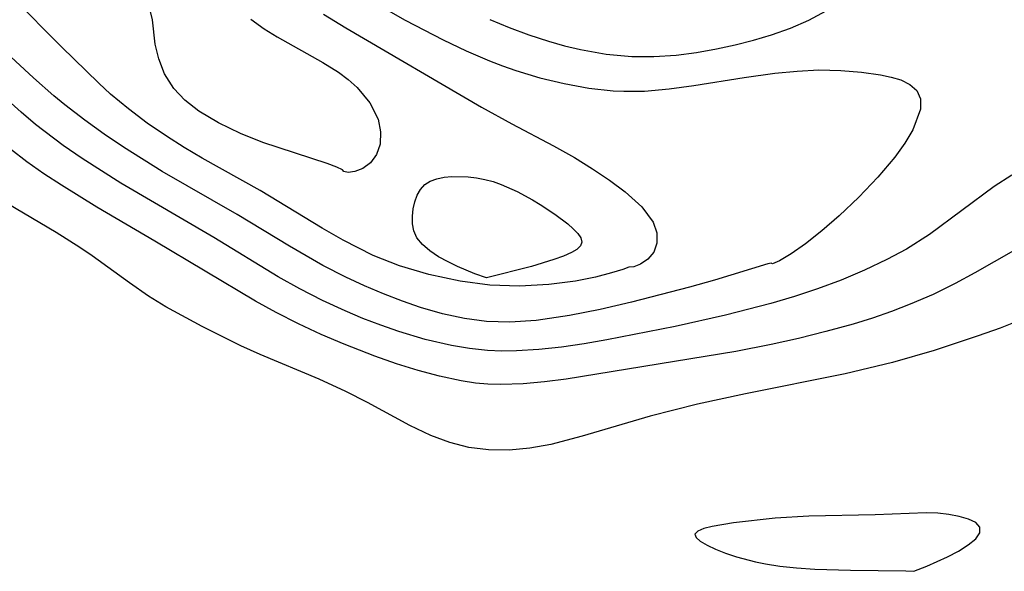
# Model space of a CAD drawing. Header units: metres. Extents: x 1073367 to 1082519, y 1569854 to 1574957.
# Tile 341 of 656: x 1075956 to 1076025, y 1573571 to 1573609. Entities that reach past the tile are written whole.
import ezdxf

# ---------------------------------------------------------------- set-up
doc = ezdxf.new("R2010")
doc.units = ezdxf.units.M
doc.layers.add('CGG_CurvaNivelLidar_v1', color=253, linetype='Continuous', lineweight=30)

msp = doc.modelspace()

# ---------------------------------------------------------------- linework, layer by layer
at = {"layer": 'CGG_CurvaNivelLidar_v1'}
for p, q in [((1075958.6698, 1573607.4401, 65.5), (1075953.6006, 1573612.5823, 65.5)), ((1075980.1322, 1573610.8695, 66), (1075982.8006, 1573609.3268, 66)), ((1075965.0572, 1573609.3451, 65), (1075964.9072, 1573610.0283, 65)), ((1075977.059, 1573609.7467, 65.5), (1075978.6263, 1573608.7934, 65.5)), ((1076011.1329, 1573609.3223, 66.5), (1076012.3557, 1573609.9718, 66.5)), ((1075965.2642, 1573607.6411, 65), (1075965.0572, 1573609.3451, 65)), ((1075971.969, 1573609.3825, 65), (1075972.9157, 1573608.7012, 65)), ((1075982.8006, 1573609.3268, 66), (1075985.4695, 1573607.9319, 66)), ((1075988.754, 1573609.3722, 66.5), (1075990.1077, 1573608.8036, 66.5)), ((1076009.8491, 1573608.7688, 66.5), (1076011.1329, 1573609.3223, 66.5)), ((1075956.7215, 1573605.2603, 66), (1075952.8967, 1573608.7796, 66)), ((1075972.9157, 1573608.7012, 65), (1075973.8153, 1573608.1418, 65)), ((1075973.8153, 1573608.1418, 65), (1075977.0194, 1573606.3575, 65)), ((1075978.6263, 1573608.7934, 65.5), (1075988.1529, 1573603.2162, 65.5)), ((1075990.1077, 1573608.8036, 66.5), (1075991.4806, 1573608.2911, 66.5)), ((1075991.4806, 1573608.2911, 66.5), (1075992.8702, 1573607.8391, 66.5)), ((1076007.2509, 1573607.9144, 66.5), (1076008.5188, 1573608.2947, 66.5)), ((1076008.5188, 1573608.2947, 66.5), (1076009.8491, 1573608.7688, 66.5)), ((1075965.5128, 1573606.6103, 65), (1075965.2642, 1573607.6411, 65)), ((1075985.4695, 1573607.9319, 66), (1075987.0808, 1573607.1668, 66)), ((1075992.8702, 1573607.8391, 66.5), (1075993.9879, 1573607.5267, 66.5)), ((1075993.9879, 1573607.5267, 66.5), (1075995.1131, 1573607.2592, 66.5)), ((1076004.6563, 1573607.3034, 66.5), (1076005.9612, 1573607.5853, 66.5)), ((1076005.9612, 1573607.5853, 66.5), (1076007.2509, 1573607.9144, 66.5)), ((1075961.296, 1573604.9045, 65.5), (1075958.6698, 1573607.4401, 65.5)), ((1075987.0808, 1573607.1668, 66), (1075988.7147, 1573606.4684, 66)), ((1075995.1131, 1573607.2592, 66.5), (1075996.9005, 1573606.9376, 66.5)), ((1075996.9005, 1573606.9376, 66.5), (1075998.6981, 1573606.7654, 66.5)), ((1075998.6981, 1573606.7654, 66.5), (1076000.2629, 1573606.7585, 66.5)), ((1076000.2629, 1573606.7585, 66.5), (1076001.8277, 1573606.8689, 66.5)), ((1076001.8277, 1573606.8689, 66.5), (1076003.2456, 1573607.0537, 66.5)), ((1076003.2456, 1573607.0537, 66.5), (1076004.6563, 1573607.3034, 66.5)), ((1075965.9153, 1573605.5627, 65), (1075965.5128, 1573606.6103, 65)), ((1075977.0194, 1573606.3575, 65), (1075978.129, 1573605.6616, 65)), ((1075988.7147, 1573606.4684, 66), (1075989.6355, 1573606.116, 66)), ((1075989.6355, 1573606.116, 66), (1075990.5638, 1573605.792, 66)), ((1075955.8392, 1573602.8544, 66.5), (1075952.6923, 1573605.7095, 66.5)), ((1075966.5547, 1573604.5258, 65), (1075965.9153, 1573605.5627, 65)), ((1075978.129, 1573605.6616, 65), (1075978.805, 1573605.1454, 65)), ((1075990.5638, 1573605.792, 66), (1075992.2587, 1573605.2808, 66)), ((1076006.583, 1573605.298, 66), (1076008.7359, 1573605.5962, 66)), ((1076008.7359, 1573605.5962, 66), (1076010.3031, 1573605.7502, 66)), ((1076010.3031, 1573605.7502, 66), (1076011.8324, 1573605.8212, 66)), ((1076011.8324, 1573605.8212, 66), (1076013.3799, 1573605.7859, 66)), ((1076013.3799, 1573605.7859, 66), (1076014.8357, 1573605.6597, 66)), ((1076014.8357, 1573605.6597, 66), (1076016.1623, 1573605.4713, 66)), ((1076016.1623, 1573605.4713, 66), (1076016.9115, 1573605.3246, 66)), ((1075958.1507, 1573604.0055, 66), (1075956.7215, 1573605.2603, 66)), ((1075962.1298, 1573604.1333, 65.5), (1075961.296, 1573604.9045, 65.5)), ((1075978.805, 1573605.1454, 65), (1075979.4273, 1573604.5816, 65)), ((1075992.2587, 1573605.2808, 66), (1075993.9671, 1573604.8667, 66)), ((1075993.9671, 1573604.8667, 66), (1075995.6812, 1573604.5566, 66)), ((1076001.3269, 1573604.4925, 66), (1076003.0725, 1573604.7311, 66)), ((1076003.0725, 1573604.7311, 66), (1076006.583, 1573605.298, 66)), ((1076016.9115, 1573605.3246, 66), (1076017.5809, 1573605.1283, 66)), ((1076017.5809, 1573605.1283, 66), (1076018.2249, 1573604.8092, 66)), ((1076018.2249, 1573604.8092, 66), (1076018.7178, 1573604.3766, 66)), ((1075958.9215, 1573603.3696, 66), (1075958.1507, 1573604.0055, 66)), ((1075963.3745, 1573603.0866, 65.5), (1075962.1298, 1573604.1333, 65.5)), ((1075967.3365, 1573603.7137, 65), (1075966.5547, 1573604.5258, 65)), ((1075979.4273, 1573604.5816, 65), (1075980.3211, 1573603.5128, 65)), ((1075995.6812, 1573604.5566, 66), (1075997.3937, 1573604.3653, 66)), ((1075997.3937, 1573604.3653, 66), (1075998.1582, 1573604.3246, 66)), ((1075998.1582, 1573604.3246, 66), (1075999.596, 1573604.3415, 66)), ((1075999.596, 1573604.3415, 66), (1076001.3269, 1573604.4925, 66)), ((1076018.7178, 1573604.3766, 66), (1076018.9771, 1573603.8035, 66)), ((1075960.3264, 1573602.2866, 66), (1075958.9215, 1573603.3696, 66)), ((1075968.3284, 1573602.9398, 65), (1075967.3365, 1573603.7137, 65)), ((1075980.3211, 1573603.5128, 65), (1075980.8962, 1573602.3722, 65)), ((1076018.9771, 1573603.8035, 66), (1076018.974, 1573603.0682, 66)), ((1075956.8527, 1573601.9988, 66.5), (1075955.8392, 1573602.8544, 66.5)), ((1075964.6837, 1573602.0982, 65.5), (1075963.3745, 1573603.0866, 65.5)), ((1075969.7016, 1573602.1053, 65), (1075968.3284, 1573602.9398, 65)), ((1075988.1529, 1573603.2162, 65.5), (1075990.2847, 1573602.0363, 65.5)), ((1076018.974, 1573603.0682, 66), (1076018.4359, 1573601.6291, 66)), ((1075958.8008, 1573600.5249, 66.5), (1075956.8527, 1573601.9988, 66.5)), ((1075961.6696, 1573601.3219, 66), (1075960.3264, 1573602.2866, 66)), ((1075966.0466, 1573601.1638, 65.5), (1075964.6837, 1573602.0982, 65.5)), ((1075971.233, 1573601.3658, 65), (1075969.7016, 1573602.1053, 65)), ((1075980.8962, 1573602.3722, 65), (1075981.0795, 1573601.4692, 65)), ((1075990.2847, 1573602.0363, 65.5), (1075993.2157, 1573600.4838, 65.5)), ((1075963.0405, 1573600.3943, 66), (1075961.6696, 1573601.3219, 66)), ((1075972.8187, 1573600.7356, 65), (1075971.233, 1573601.3658, 65)), ((1075981.0795, 1573601.4692, 65), (1075981.0355, 1573600.6194, 65)), ((1076018.4359, 1573601.6291, 66), (1076017.8748, 1573600.6894, 66)), ((1075967.2878, 1573600.3812, 65.5), (1075966.0466, 1573601.1638, 65.5)), ((1075977.3257, 1573599.2637, 65), (1075972.8187, 1573600.7356, 65)), ((1075981.0355, 1573600.6194, 65), (1075980.7878, 1573599.8805, 65)), ((1076017.8748, 1573600.6894, 66), (1076017.1682, 1573599.7042, 66)), ((1075956.2551, 1573599.3794, 67), (1075955.097, 1573600.2665, 67)), ((1075960.1253, 1573599.6098, 66.5), (1075958.8008, 1573600.5249, 66.5)), ((1075965.7547, 1573598.6994, 66), (1075963.0405, 1573600.3943, 66)), ((1075968.5564, 1573599.6322, 65.5), (1075967.2878, 1573600.3812, 65.5)), ((1075980.7878, 1573599.8805, 65), (1075980.3677, 1573599.3012, 65)), ((1075993.2157, 1573600.4838, 65.5), (1075994.6915, 1573599.6635, 65.5)), ((1075957.4508, 1573598.5365, 67), (1075956.2551, 1573599.3794, 67)), ((1075962.8505, 1573597.8717, 66.5), (1075960.1253, 1573599.6098, 66.5)), ((1075972.6253, 1573597.3539, 65.5), (1075968.5564, 1573599.6322, 65.5)), ((1075977.9927, 1573599.006, 65), (1075977.3257, 1573599.2637, 65)), ((1075980.3677, 1573599.3012, 65), (1075979.8329, 1573598.9108, 65)), ((1075994.6915, 1573599.6635, 65.5), (1075995.949, 1573598.8871, 65.5)), ((1076017.1682, 1573599.7042, 66), (1076015.98, 1573598.2866, 66)), ((1075958.6743, 1573597.7254, 67), (1075957.4508, 1573598.5365, 67)), ((1075971.007, 1573595.6808, 66), (1075965.7547, 1573598.6994, 66)), ((1075978.3989, 1573598.8099, 65), (1075977.9927, 1573599.006, 65)), ((1075978.5, 1573598.6965, 65), (1075978.3989, 1573598.8099, 65)), ((1075978.8051, 1573598.6209, 65), (1075978.5, 1573598.6965, 65)), ((1075979.278, 1573598.6904, 65), (1075978.8051, 1573598.6209, 65)), ((1075979.8329, 1573598.9108, 65), (1075979.278, 1573598.6904, 65)), ((1075995.949, 1573598.8871, 65.5), (1075997.1449, 1573598.0755, 65.5)), ((1075969.3663, 1573594.0528, 66.5), (1075962.8505, 1573597.8717, 66.5)), ((1075983.8663, 1573597.4369, 65), (1075984.1735, 1573597.774, 65)), ((1075984.1735, 1573597.774, 65), (1075984.5652, 1573598.0162, 65)), ((1075984.5652, 1573598.0162, 65), (1075985.0259, 1573598.1803, 65)), ((1075985.0259, 1573598.1803, 65), (1075985.5359, 1573598.2837, 65)), ((1075985.5359, 1573598.2837, 65), (1075986.0802, 1573598.338, 65)), ((1075986.0802, 1573598.338, 65), (1075987.2272, 1573598.3227, 65)), ((1075987.2272, 1573598.3227, 65), (1075987.8134, 1573598.2546, 65)), ((1075987.8134, 1573598.2546, 65), (1075988.3991, 1573598.1409, 65)), ((1075988.3991, 1573598.1409, 65), (1075988.974, 1573597.9786, 65)), ((1075988.974, 1573597.9786, 65), (1075989.5426, 1573597.7756, 65)), ((1075989.5426, 1573597.7756, 65), (1075990.6596, 1573597.2824, 65)), ((1075997.1449, 1573598.0755, 65.5), (1075998.2324, 1573597.2587, 65.5)), ((1076015.98, 1573598.2866, 66), (1076014.6487, 1573596.8921, 66)), ((1076025.3698, 1573598.4436, 66.5), (1076024.1407, 1573597.6375, 66.5)), ((1075961.15, 1573596.1832, 67), (1075958.6743, 1573597.7254, 67)), ((1075976.9808, 1573594.7182, 65.5), (1075972.6253, 1573597.3539, 65.5)), ((1075983.6365, 1573597.0242, 65), (1075983.8663, 1573597.4369, 65)), ((1075990.6596, 1573597.2824, 65), (1075991.7412, 1573596.7061, 65)), ((1075998.2324, 1573597.2587, 65.5), (1075999.4175, 1573596.2005, 65.5)), ((1076024.1407, 1573597.6375, 66.5), (1076019.6128, 1573594.2775, 66.5)), ((1075958.2976, 1573594.4173, 67.5), (1075954.8562, 1573596.4502, 67.5)), ((1075983.3636, 1573596.059, 65), (1075983.4714, 1573596.5586, 65)), ((1075983.4714, 1573596.5586, 65), (1075983.6365, 1573597.0242, 65)), ((1075991.7412, 1573596.7061, 65), (1075992.2796, 1573596.3821, 65)), ((1076014.6487, 1573596.8921, 66), (1076013.2626, 1573595.5797, 66)), ((1075965.2217, 1573593.8008, 67), (1075961.15, 1573596.1832, 67)), ((1075983.3116, 1573595.5423, 65), (1075983.3636, 1573596.059, 65)), ((1075992.2796, 1573596.3821, 65), (1075993.3021, 1573595.7024, 65)), ((1075993.3021, 1573595.7024, 65), (1075994.2137, 1573595.0108, 65)), ((1075999.4175, 1573596.2005, 65.5), (1076000.1995, 1573595.1395, 65.5)), ((1075974.6831, 1573593.4451, 66), (1075971.007, 1573595.6808, 66)), ((1075983.3198, 1573595.0245, 65), (1075983.3116, 1573595.5423, 65)), ((1075983.4001, 1573594.5214, 65), (1075983.3198, 1573595.0245, 65)), ((1075994.2137, 1573595.0108, 65), (1075994.6001, 1573594.6706, 65)), ((1076000.1995, 1573595.1395, 65.5), (1076000.459, 1573594.3759, 65.5)), ((1076013.2626, 1573595.5797, 66), (1076012.0349, 1573594.5147, 66)), ((1075959.9731, 1573593.3473, 67.5), (1075958.2976, 1573594.4173, 67.5)), ((1075978.4473, 1573593.8681, 65.5), (1075976.9808, 1573594.7182, 65.5)), ((1075983.6233, 1573594.0214, 65), (1075983.4001, 1573594.5214, 65)), ((1075994.6001, 1573594.6706, 65), (1075994.9146, 1573594.34, 65)), ((1075994.9146, 1573594.34, 65), (1075995.1286, 1573594.0245, 65)), ((1076000.459, 1573594.3759, 65.5), (1076000.469, 1573593.6576, 65.5)), ((1076012.0349, 1573594.5147, 66), (1076010.8903, 1573593.6092, 66)), ((1075972.2904, 1573589.5778, 67), (1075965.2217, 1573593.8008, 67)), ((1075973.8845, 1573591.302, 66.5), (1075969.3663, 1573594.0528, 66.5)), ((1075980.5444, 1573592.7949, 65.5), (1075978.4473, 1573593.8681, 65.5)), ((1075984.011, 1573593.5543, 65), (1075983.6233, 1573594.0214, 65)), ((1075995.2027, 1573593.7308, 65), (1075995.1019, 1573593.4637, 65)), ((1075995.1286, 1573594.0245, 65), (1075995.2027, 1573593.7308, 65)), ((1076000.469, 1573593.6576, 65.5), (1076000.2505, 1573593.0357, 65.5)), ((1076019.6128, 1573594.2775, 66.5), (1076017.9794, 1573593.2439, 66.5)), ((1075960.8279, 1573592.765, 67.5), (1075959.9731, 1573593.3473, 67.5)), ((1075977.0142, 1573592.0991, 66), (1075974.6831, 1573593.4451, 66)), ((1075984.5342, 1573593.1142, 65), (1075984.011, 1573593.5543, 65)), ((1075985.1491, 1573592.7064, 65), (1075984.5342, 1573593.1142, 65)), ((1075994.4743, 1573592.9906, 65), (1075993.9237, 1573592.7506, 65)), ((1075994.8527, 1573593.2204, 65), (1075994.4743, 1573592.9906, 65)), ((1075995.1019, 1573593.4637, 65), (1075994.8527, 1573593.2204, 65)), ((1076000.2505, 1573593.0357, 65.5), (1075999.8335, 1573592.5325, 65.5)), ((1076010.8903, 1573593.6092, 66), (1076009.8897, 1573592.9055, 66)), ((1076017.9794, 1573593.2439, 66.5), (1076016.6156, 1573592.5056, 66.5)), ((1076025.4946, 1573593.1088, 67), (1076022.7938, 1573591.5694, 67)), ((1075963.4414, 1573590.8621, 67.5), (1075960.8279, 1573592.765, 67.5)), ((1075982.395, 1573592.068, 65.5), (1075980.5444, 1573592.7949, 65.5)), ((1075985.8127, 1573592.3361, 65), (1075985.1491, 1573592.7064, 65)), ((1075986.4833, 1573592.0087, 65), (1075985.8127, 1573592.3361, 65)), ((1075993.2385, 1573592.5046, 65), (1075991.656, 1573592.0242, 65)), ((1075993.9237, 1573592.7506, 65), (1075993.2385, 1573592.5046, 65)), ((1075999.8335, 1573592.5325, 65.5), (1075999.3282, 1573592.1851, 65.5)), ((1076008.5, 1573592.2509, 66), (1076008.2613, 1573592.2107, 66)), ((1076008.5898, 1573592.2161, 66), (1076008.5, 1573592.2509, 66)), ((1076009.0763, 1573592.4232, 66), (1076008.5898, 1573592.2161, 66)), ((1076009.8897, 1573592.9055, 66), (1076009.0763, 1573592.4232, 66)), ((1076016.6156, 1573592.5056, 66.5), (1076015.0324, 1573591.7508, 66.5)), ((1075978.6396, 1573591.2665, 66), (1075977.0142, 1573592.0991, 66)), ((1075984.4583, 1573591.4518, 65.5), (1075982.395, 1573592.068, 65.5)), ((1075987.6821, 1573591.5063, 65), (1075986.4833, 1573592.0087, 65)), ((1075991.656, 1573592.0242, 65), (1075988.5, 1573591.2194, 65)), ((1075997.2827, 1573591.5638, 65.5), (1075996.1622, 1573591.279, 65.5)), ((1075998.0696, 1573591.805, 65.5), (1075997.2827, 1573591.5638, 65.5)), ((1075998.5, 1573591.9827, 65.5), (1075998.0696, 1573591.805, 65.5)), ((1075998.8463, 1573592.0007, 65.5), (1075998.5, 1573591.9827, 65.5)), ((1075999.3282, 1573592.1851, 65.5), (1075998.8463, 1573592.0007, 65.5)), ((1076008.2613, 1573592.2107, 66), (1076004.5088, 1573591.0603, 66)), ((1076015.0324, 1573591.7508, 66.5), (1076013.4046, 1573591.0647, 66.5)), ((1076022.7938, 1573591.5694, 67), (1076021.4087, 1573590.8195, 67)), ((1075964.7762, 1573589.94, 67.5), (1075963.4414, 1573590.8621, 67.5)), ((1075975.4039, 1573590.4455, 66.5), (1075973.8845, 1573591.302, 66.5)), ((1075979.9505, 1573590.6569, 66), (1075978.6396, 1573591.2665, 66)), ((1075986.6514, 1573590.9861, 65.5), (1075984.4583, 1573591.4518, 65.5)), ((1075988.7485, 1573590.7187, 65.5), (1075986.6514, 1573590.9861, 65.5)), ((1075988.5, 1573591.2194, 65), (1075987.6821, 1573591.5063, 65)), ((1075994.7653, 1573590.9987, 65.5), (1075992.8914, 1573590.7453, 65.5)), ((1075996.1622, 1573591.279, 65.5), (1075994.7653, 1573590.9987, 65.5)), ((1076004.5088, 1573591.0603, 66), (1076002.7523, 1573590.5596, 66)), ((1076013.4046, 1573591.0647, 66.5), (1076011.74, 1573590.4434, 66.5)), ((1075976.9867, 1573589.6383, 66.5), (1075975.4039, 1573590.4455, 66.5)), ((1075981.2772, 1573590.0925, 66), (1075979.9505, 1573590.6569, 66)), ((1075990.8156, 1573590.6354, 65.5), (1075988.7485, 1573590.7187, 65.5)), ((1075992.8914, 1573590.7453, 65.5), (1075990.8156, 1573590.6354, 65.5)), ((1076002.7523, 1573590.5596, 66), (1075998.6816, 1573589.5021, 66)), ((1076011.74, 1573590.4434, 66.5), (1076010.1175, 1573589.907, 66.5)), ((1076021.4087, 1573590.8195, 67), (1076019.8504, 1573590.0581, 67)), ((1075966.0003, 1573589.1848, 67.5), (1075964.7762, 1573589.94, 67.5)), ((1075973.7426, 1573588.7798, 67), (1075972.2904, 1573589.5778, 67)), ((1075978.5985, 1573588.8968, 66.5), (1075976.9867, 1573589.6383, 66.5)), ((1075982.6174, 1573589.5766, 66), (1075981.2772, 1573590.0925, 66)), ((1075983.8831, 1573589.144, 66), (1075982.6174, 1573589.5766, 66)), ((1075998.6816, 1573589.5021, 66), (1075996.4958, 1573589.0017, 66)), ((1076010.1175, 1573589.907, 66.5), (1076008.473, 1573589.4188, 66.5)), ((1076019.8504, 1573590.0581, 67), (1076018.2485, 1573589.3652, 67)), ((1075968.5474, 1573587.7932, 67.5), (1075966.0003, 1573589.1848, 67.5)), ((1075979.8366, 1573588.3763, 66.5), (1075978.5985, 1573588.8968, 66.5)), ((1075985.4143, 1573588.7026, 66), (1075983.8831, 1573589.144, 66)), ((1075996.4958, 1573589.0017, 66), (1075994.3318, 1573588.5767, 66)), ((1076008.473, 1573589.4188, 66.5), (1076005.2812, 1573588.5888, 66.5)), ((1076016.9302, 1573588.8585, 67), (1076015.5906, 1573588.3944, 67)), ((1076018.2485, 1573589.3652, 67), (1076016.9302, 1573588.8585, 67)), ((1076027.5341, 1573588.8585, 67.5), (1076024.5585, 1573587.6982, 67.5)), ((1075975.3113, 1573587.988, 67), (1075973.7426, 1573588.7798, 67)), ((1075981.0862, 1573587.8936, 66.5), (1075979.8366, 1573588.3763, 66.5)), ((1075986.9593, 1573588.3633, 66), (1075985.4143, 1573588.7026, 66)), ((1075988.5175, 1573588.1521, 66), (1075986.9593, 1573588.3633, 66)), ((1075990.1456, 1573588.1017, 66), (1075988.5175, 1573588.1521, 66)), ((1075991.991, 1573588.2348, 66), (1075990.1456, 1573588.1017, 66)), ((1075994.3318, 1573588.5767, 66), (1075991.991, 1573588.2348, 66)), ((1076005.2812, 1573588.5888, 66.5), (1076001.7602, 1573587.8028, 66.5)), ((1076015.5906, 1573588.3944, 67), (1076014.2329, 1573587.9699, 67)), ((1075971.2569, 1573586.4516, 67.5), (1075968.5474, 1573587.7932, 67.5)), ((1075976.9032, 1573587.2502, 67), (1075975.3113, 1573587.988, 67)), ((1075982.3463, 1573587.4529, 66.5), (1075981.0862, 1573587.8936, 66.5)), ((1075984.1942, 1573586.899, 66.5), (1075982.3463, 1573587.4529, 66.5)), ((1076001.7602, 1573587.8028, 66.5), (1075996.9608, 1573586.863, 66.5)), ((1076012.3323, 1573587.4417, 67), (1076010.415, 1573586.9649, 67)), ((1076014.2329, 1573587.9699, 67), (1076012.3323, 1573587.4417, 67)), ((1076024.5585, 1573587.6982, 67.5), (1076023.0169, 1573587.1383, 67.5)), ((1075978.5116, 1573586.5613, 67), (1075976.9032, 1573587.2502, 67)), ((1075986.0596, 1573586.4644, 66.5), (1075984.1942, 1573586.899, 66.5)), ((1075996.9608, 1573586.863, 66.5), (1075995.3594, 1573586.5895, 66.5)), ((1076010.415, 1573586.9649, 67), (1076008.483, 1573586.5318, 67)), ((1076023.0169, 1573587.1383, 67.5), (1076019.9193, 1573586.1106, 67.5)), ((1075972.6286, 1573585.844, 67.5), (1075971.2569, 1573586.4516, 67.5)), ((1075980.6743, 1573585.7192, 67), (1075978.5116, 1573586.5613, 67)), ((1075987.3105, 1573586.2549, 66.5), (1075986.0596, 1573586.4644, 66.5)), ((1075988.5684, 1573586.1238, 66.5), (1075987.3105, 1573586.2549, 66.5)), ((1075989.5906, 1573586.0825, 66.5), (1075988.5684, 1573586.1238, 66.5)), ((1075990.6172, 1573586.0926, 66.5), (1075989.5906, 1573586.0825, 66.5)), ((1075992.1919, 1573586.1883, 66.5), (1075990.6172, 1573586.0926, 66.5)), ((1075993.7732, 1573586.3601, 66.5), (1075992.1919, 1573586.1883, 66.5)), ((1075995.3594, 1573586.5895, 66.5), (1075993.7732, 1573586.3601, 66.5)), ((1076006.0094, 1573586.0443, 67), (1075994.0894, 1573584.1144, 67)), ((1076008.483, 1573586.5318, 67), (1076006.0094, 1573586.0443, 67)), ((1076019.9193, 1573586.1106, 67.5), (1076016.9976, 1573585.2662, 67.5)), ((1075976.7691, 1573584.1039, 67.5), (1075972.6286, 1573585.844, 67.5)), ((1075982.1875, 1573585.1929, 67), (1075980.6743, 1573585.7192, 67)), ((1075983.7023, 1573584.7229, 67), (1075982.1875, 1573585.1929, 67)), ((1075985.2146, 1573584.3188, 67), (1075983.7023, 1573584.7229, 67)), ((1076016.9976, 1573585.2662, 67.5), (1076013.6783, 1573584.4835, 67.5)), ((1075978.625, 1573583.249, 67.5), (1075976.7691, 1573584.1039, 67.5)), ((1075986.7206, 1573583.9946, 67), (1075985.2146, 1573584.3188, 67)), ((1075987.7326, 1573583.8337, 67), (1075986.7206, 1573583.9946, 67)), ((1075994.0894, 1573584.1144, 67), (1075992.5806, 1573583.9221, 67)), ((1076013.6783, 1573584.4835, 67.5), (1076006.6942, 1573583.0792, 67.5)), ((1075988.6042, 1573583.7489, 67), (1075987.7326, 1573583.8337, 67)), ((1075989.5102, 1573583.7191, 67), (1075988.6042, 1573583.7489, 67)), ((1075991.0899, 1573583.7817, 67), (1075989.5102, 1573583.7191, 67)), ((1075992.5806, 1573583.9221, 67), (1075991.0899, 1573583.7817, 67)), ((1075980.1607, 1573582.4697, 67.5), (1075978.625, 1573583.249, 67.5)), ((1076006.6942, 1573583.0792, 67.5), (1076003.3197, 1573582.3414, 67.5)), ((1075983.1215, 1573580.8452, 67.5), (1075980.1607, 1573582.4697, 67.5)), ((1076003.3197, 1573582.3414, 67.5), (1075999.9948, 1573581.5058, 67.5)), ((1075999.9948, 1573581.5058, 67.5), (1075995.2264, 1573580.1011, 67.5)), ((1075984.6111, 1573580.1356, 67.5), (1075983.1215, 1573580.8452, 67.5)), ((1075985.927, 1573579.6561, 67.5), (1075984.6111, 1573580.1356, 67.5)), ((1075995.2264, 1573580.1011, 67.5), (1075993.0268, 1573579.5224, 67.5)), ((1075987.2776, 1573579.315, 67.5), (1075985.927, 1573579.6561, 67.5)), ((1075988.6554, 1573579.1291, 67.5), (1075987.2776, 1573579.315, 67.5)), ((1075990.101, 1573579.1138, 67.5), (1075988.6554, 1573579.1291, 67.5)), ((1075991.5606, 1573579.2541, 67.5), (1075990.101, 1573579.1138, 67.5)), ((1075993.0268, 1573579.5224, 67.5), (1075991.5606, 1573579.2541, 67.5)), ((1076008.767, 1573574.3344, 68), (1076005.8429, 1573574.0085, 68)), ((1076011.1298, 1573574.4701, 68), (1076008.767, 1573574.3344, 68)), ((1076015.7775, 1573574.5752, 68), (1076011.1298, 1573574.4701, 68)), ((1076019.3658, 1573574.7111, 68), (1076015.7775, 1573574.5752, 68)), ((1076020.193, 1573574.6911, 68), (1076019.3658, 1573574.7111, 68)), ((1076020.9635, 1573574.6064, 68), (1076020.193, 1573574.6911, 68)), ((1076021.6828, 1573574.4641, 68), (1076020.9635, 1573574.6064, 68)), ((1076022.3302, 1573574.2757, 68), (1076021.6828, 1573574.4641, 68)), ((1076022.8465, 1573574.0264, 68), (1076022.3302, 1573574.2757, 68)), ((1076003.7597, 1573573.6048, 68), (1076003.3366, 1573573.4316, 68)), ((1076004.3474, 1573573.7552, 68), (1076003.7597, 1573573.6048, 68)), ((1076005.8429, 1573574.0085, 68), (1076004.3474, 1573573.7552, 68)), ((1076023.1392, 1573573.6989, 68), (1076022.8465, 1573574.0264, 68)), ((1076023.1457, 1573573.3105, 68), (1076023.1392, 1573573.6989, 68)), ((1076003.3366, 1573573.4316, 68), (1076003.1395, 1573573.2277, 68)), ((1076003.1395, 1573573.2277, 68), (1076003.216, 1573572.9925, 68)), ((1076003.216, 1573572.9925, 68), (1076003.5167, 1573572.7305, 68)), ((1076022.3216, 1573572.464, 68), (1076022.8511, 1573572.8966, 68)), ((1076022.8511, 1573572.8966, 68), (1076023.1457, 1573573.3105, 68)), ((1076003.5167, 1573572.7305, 68), (1076003.987, 1573572.4528, 68)), ((1076003.987, 1573572.4528, 68), (1076004.5849, 1573572.1698, 68)), ((1076021.6374, 1573572.0336, 68), (1076022.3216, 1573572.464, 68)), ((1076004.5849, 1573572.1698, 68), (1076005.2787, 1573571.8917, 68)), ((1076005.2787, 1573571.8917, 68), (1076006.0454, 1573571.6297, 68)), ((1076006.0454, 1573571.6297, 68), (1076007.3788, 1573571.2698, 68)), ((1076019.4229, 1573570.9585, 68), (1076020.8764, 1573571.6259, 68)), ((1076020.8764, 1573571.6259, 68), (1076021.6374, 1573572.0336, 68)), ((1076007.3788, 1573571.2698, 68), (1076008.082, 1573571.1226, 68)), ((1076008.082, 1573571.1226, 68), (1076009.0924, 1573570.9649, 68)), ((1076009.0924, 1573570.9649, 68), (1076010.269, 1573570.8437, 68)), ((1076010.269, 1573570.8437, 68), (1076011.5528, 1573570.7595, 68)), ((1076018.5, 1573570.6063, 68), (1076019.4229, 1573570.9585, 68)), ((1076011.5528, 1573570.7595, 68), (1076014.0554, 1573570.6869, 68)), ((1076014.0554, 1573570.6869, 68), (1076017.9312, 1573570.6457, 68)), ((1076017.9312, 1573570.6457, 68), (1076018.5, 1573570.6063, 68))]:
    msp.add_line(p, q, dxfattribs=at)

doc.saveas('drawing.dxf')
